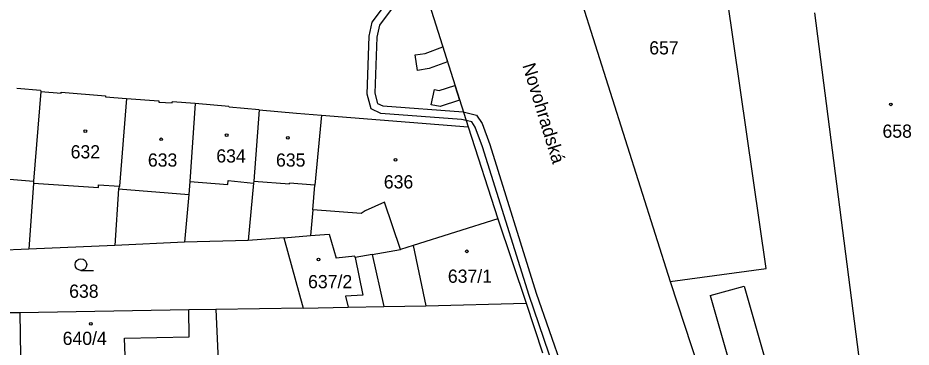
# Model space of a CAD drawing. Extents: x -755819 to -753140, y -1169796 to -1166000.
# Drawn here: x -755226.4 to -755111.3, y -1166741 to -1166698.6 of the extents above; entities that cross this region are included whole.
import ezdxf

# ---------------------------------------------------------------- set-up
doc = ezdxf.new("R2010")
doc.units = 0
for name, color, linetype in [('Vrstva 1', 7, 'Continuous'), ('Vrstva 15', 7, 'Continuous'), ('Vrstva 18', 7, 'Continuous'), ('Vrstva 19', 7, 'Continuous'), ('Vrstva 25', 7, 'Continuous'), ('Vrstva 27', 7, 'Continuous'), ('Vrstva 4', 7, 'Continuous')]:
    doc.layers.add(name, color=color, linetype=linetype)

msp = doc.modelspace()

# ---------------------------------------------------------------- linework, layer by layer
at = {"layer": 'Vrstva 1'}
for p, q in [((-755168.95, -1166648.76), (-755142.4, -1166732.51)), ((-755175.33, -1166690.79), (-755168.43, -1166712.6)), ((-755130, -1166730.83), (-755135.38, -1166693.7)), ((-755123.81, -1166697.89), (-755116.26, -1166756.43)), ((-755226.58, -1166707.63), (-755223.5, -1166707.86)), ((-755223.47, -1166708.05), (-755224.4, -1166719.6)), ((-755223.5, -1166707.86), (-755223.47, -1166708.05)), ((-755223.47, -1166708.05), (-755220.85, -1166708.26)), ((-755220.85, -1166708.26), (-755220.84, -1166708.11)), ((-755220.84, -1166708.11), (-755215.13, -1166708.58)), ((-755215.13, -1166708.58), (-755215.14, -1166708.73)), ((-755215.14, -1166708.73), (-755212.45, -1166708.95)), ((-755212.45, -1166708.95), (-755213.34, -1166720.24)), ((-755212.45, -1166708.95), (-755208.26, -1166709.26)), ((-755208.26, -1166709.26), (-755208.27, -1166709.4)), ((-755208.27, -1166709.4), (-755206.55, -1166709.52)), ((-755206.55, -1166709.52), (-755206.53, -1166709.38)), ((-755203.59, -1166709.59), (-755206.53, -1166709.38)), ((-755203.59, -1166709.59), (-755204.29, -1166719.64)), ((-755199.24, -1166709.98), (-755203.59, -1166709.59)), ((-755199.2, -1166710.07), (-755199.24, -1166709.98)), ((-755195.32, -1166710.39), (-755199.2, -1166710.07)), ((-755195.32, -1166710.39), (-755196.02, -1166719.61)), ((-755195.32, -1166710.39), (-755190.54, -1166710.82)), ((-755190.54, -1166710.82), (-755187.32, -1166711.11)), ((-755187.32, -1166711.11), (-755188.18, -1166720.12)), ((-755187.32, -1166711.11), (-755168.43, -1166712.6)), ((-755168.43, -1166712.6), (-755164.61, -1166724.43)), ((-755224.42, -1166719.86), (-755225.03, -1166728.35)), ((-755224.4, -1166719.6), (-755224.42, -1166719.86)), ((-755204.29, -1166719.64), (-755204.41, -1166721.32)), ((-755196.05, -1166719.83), (-755196.76, -1166727.24)), ((-755196.02, -1166719.61), (-755196.05, -1166719.83)), ((-755213.46, -1166720.59), (-755213.95, -1166727.86)), ((-755213.34, -1166720.24), (-755213.46, -1166720.59)), ((-755188.43, -1166723.28), (-755188.18, -1166720.12)), ((-755204.41, -1166721.32), (-755204.98, -1166727.46)), ((-755188.43, -1166723.28), (-755188.74, -1166726.61)), ((-755164.61, -1166724.43), (-755175.51, -1166727.87)), ((-755164.61, -1166724.43), (-755160.95, -1166735.3)), ((-755192.16, -1166726.88), (-755188.74, -1166726.61)), ((-755188.74, -1166726.61), (-755186.32, -1166726.42)), ((-755186.32, -1166726.42), (-755185.42, -1166729.52)), ((-755213.95, -1166727.86), (-755225.03, -1166728.35)), ((-755204.98, -1166727.46), (-755213.95, -1166727.86)), ((-755196.76, -1166727.24), (-755204.98, -1166727.46)), ((-755192.16, -1166726.88), (-755196.76, -1166727.24)), ((-755192.16, -1166726.88), (-755189.67, -1166735.93)), ((-755175.51, -1166727.87), (-755177.12, -1166728.41)), ((-755225.03, -1166728.35), (-755237.23, -1166728.83)), ((-755180.79, -1166729.05), (-755182.98, -1166729.43)), ((-755180.79, -1166729.05), (-755177.12, -1166728.41)), ((-755180.79, -1166729.05), (-755179.27, -1166735.74)), ((-755183.01, -1166729.27), (-755185.42, -1166729.52)), ((-755182.98, -1166729.43), (-755183.01, -1166729.27)), ((-755142.4, -1166732.51), (-755130, -1166730.83)), ((-755142.4, -1166732.51), (-755133.52, -1166759.56)), ((-755189.67, -1166735.93), (-755200.91, -1166736.11)), ((-755189.67, -1166735.93), (-755183.89, -1166735.83)), ((-755183.89, -1166735.83), (-755179.27, -1166735.74)), ((-755179.27, -1166735.74), (-755173.88, -1166735.66)), ((-755173.88, -1166735.66), (-755160.95, -1166735.3)), ((-755160.95, -1166735.3), (-755158.84, -1166741.69)), ((-755226.17, -1166736.54), (-755239.12, -1166736.52)), ((-755204.4, -1166736.17), (-755226.17, -1166736.54)), ((-755226.17, -1166736.54), (-755226.11, -1166742.15)), ((-755200.91, -1166736.11), (-755204.4, -1166736.17)), ((-755200.91, -1166736.11), (-755200.57, -1166744))]:
    msp.add_line(p, q, dxfattribs=at)
at = {"layer": 'Vrstva 25'}
msp.add_line((-755218.3, -1166731.09), (-755216.7, -1166731.09), dxfattribs=at)
for centre, radius in [((-755113.95, -1166709.7), 0.175), ((-755217.74, -1166713.14), 0.175), ((-755207.98, -1166714.2), 0.175), ((-755199.53, -1166713.67), 0.175), ((-755191.65, -1166714.02), 0.175), ((-755177.77, -1166716.84), 0.175), ((-755168.57, -1166728.63), 0.175), ((-755218.3, -1166730.34), 0.75), ((-755187.71, -1166729.69), 0.175), ((-755217.02, -1166737.98), 0.175)]:
    msp.add_circle(centre, radius, dxfattribs=at)
at = {"layer": 'Vrstva 27'}
for p, q in [((-755180.77, -1166699.11), (-755177.25, -1166694.38)), ((-755176.38, -1166694.87), (-755179.83, -1166699.51)), ((-755181.16, -1166700.91), (-755180.77, -1166699.11)), ((-755179.83, -1166699.51), (-755180.16, -1166701.03)), ((-755181.44, -1166708.37), (-755181.16, -1166700.91)), ((-755180.16, -1166701.03), (-755180.44, -1166708.25)), ((-755173.94, -1166703.14), (-755171.69, -1166702.3)), ((-755171.69, -1166702.3), (-755171.08, -1166704.21)), ((-755175.24, -1166703.34), (-755173.94, -1166703.14)), ((-755174.92, -1166705.32), (-755175.24, -1166703.34)), ((-755171.08, -1166704.21), (-755173.44, -1166705.08)), ((-755173.44, -1166705.08), (-755174.92, -1166705.32)), ((-755180.92, -1166710.29), (-755181.44, -1166708.37)), ((-755180.44, -1166708.25), (-755180.08, -1166709.57)), ((-755173.17, -1166709.76), (-755172.77, -1166707.8)), ((-755172.77, -1166707.8), (-755172.16, -1166707.93)), ((-755172.16, -1166707.93), (-755170.12, -1166707.25)), ((-755170.12, -1166707.25), (-755169.52, -1166709.15)), ((-755169.52, -1166709.15), (-755172.04, -1166709.99)), ((-755179.67, -1166710.86), (-755180.92, -1166710.29)), ((-755180.08, -1166709.57), (-755179.41, -1166709.88)), ((-755179.41, -1166709.88), (-755169.05, -1166710.65)), ((-755172.04, -1166709.99), (-755173.17, -1166709.76)), ((-755169.05, -1166710.65), (-755167.32, -1166711.09)), ((-755169.28, -1166711.63), (-755179.67, -1166710.86)), ((-755168.69, -1166711.78), (-755169.28, -1166711.63)), ((-755167.94, -1166711.97), (-755168.69, -1166711.78)), ((-755167.32, -1166711.09), (-755166.59, -1166712.18)), ((-755167.49, -1166712.64), (-755167.94, -1166711.97)), ((-755166.55, -1166715.17), (-755167.49, -1166712.64)), ((-755166.59, -1166712.18), (-755165.61, -1166714.85)), ((-755160.57, -1166734.33), (-755166.55, -1166715.17)), ((-755165.61, -1166714.85), (-755159.63, -1166734.01)), ((-755148.52, -1166769.1), (-755160.57, -1166734.33)), ((-755159.63, -1166734.01), (-755147.58, -1166768.74))]:
    msp.add_line(p, q, dxfattribs=at)
at = {"layer": 'Vrstva 4'}
for p, q in [((-755236.23, -1166718.65), (-755224.4, -1166719.6)), ((-755224.42, -1166719.86), (-755216.05, -1166720.39)), ((-755204.29, -1166719.64), (-755199.37, -1166720)), ((-755199.37, -1166720), (-755199.34, -1166719.49)), ((-755199.34, -1166719.49), (-755196.05, -1166719.83)), ((-755196.02, -1166719.61), (-755191.44, -1166719.94)), ((-755191.44, -1166719.94), (-755191.43, -1166719.84)), ((-755188.18, -1166720.12), (-755191.43, -1166719.84)), ((-755216.05, -1166720.39), (-755216.03, -1166720.07)), ((-755216.03, -1166720.07), (-755213.34, -1166720.24)), ((-755213.46, -1166720.59), (-755204.41, -1166721.32)), ((-755182.2, -1166723.76), (-755188.43, -1166723.28)), ((-755179.2, -1166722.28), (-755181.67, -1166723.41)), ((-755177.12, -1166728.41), (-755179.2, -1166722.28)), ((-755181.67, -1166723.41), (-755182.2, -1166723.76)), ((-755175.51, -1166727.87), (-755173.88, -1166735.66)), ((-755182.98, -1166729.43), (-755181.97, -1166734.27)), ((-755137.24, -1166734.31), (-755132.86, -1166733.13)), ((-755132.86, -1166733.13), (-755127.23, -1166752.73)), ((-755181.97, -1166734.27), (-755184.2, -1166734.41)), ((-755184.2, -1166734.41), (-755183.89, -1166735.83)), ((-755137.24, -1166734.31), (-755131.57, -1166753.96)), ((-755204.35, -1166739.65), (-755204.4, -1166736.17)), ((-755212.67, -1166739.83), (-755204.35, -1166739.65)), ((-755212.62, -1166742.07), (-755212.67, -1166739.83))]:
    msp.add_line(p, q, dxfattribs=at)

# ---------------------------------------------------------------- texts
at = {"layer": 'Vrstva 15'}
msp.add_text('Novohradská', height=1.7, rotation=287.1091, dxfattribs=at).set_placement((-755161.45, -1166704.68))
at = {"layer": 'Vrstva 18'}
for s, p in [('657', (-755145.08, -1166703.27)), ('638', (-755219.82, -1166734.61))]:
    msp.add_text(s, height=1.7, dxfattribs=at).set_placement(p)
at = {"layer": 'Vrstva 19'}
for s, p in [('658', (-755115.03, -1166714)), ('632', (-755219.63, -1166716.66)), ('633', (-755209.68, -1166717.72)), ('634', (-755200.86, -1166717.19)), ('635', (-755193.17, -1166717.72)), ('636', (-755179.28, -1166720.53)), ('637/1', (-755171.03, -1166732.68)), ('637/2', (-755189.04, -1166733.38)), ('640/4', (-755220.66, -1166740.68))]:
    msp.add_text(s, height=1.7, dxfattribs=at).set_placement(p)

doc.saveas('drawing.dxf')
